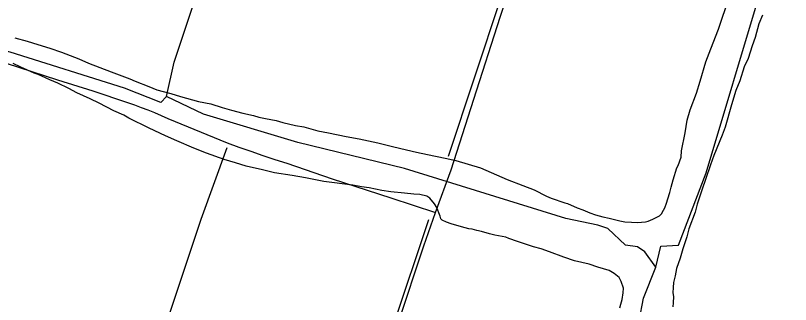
# Model space of a CAD drawing. Extents: x 3324104 to 3361979, y 612876 to 638273.
# Drawn here: x 3328836 to 3330707, y 635433 to 636131 of the extents above; entities that cross this region are included whole.
import ezdxf

# ---------------------------------------------------------------- set-up
doc = ezdxf.new("R2010")
doc.units = 0
for name, color, linetype in [('V-DTCH-CNTR', 7, 'Continuous'), ('V-SITE-VEGE', 7, 'Continuous'), ('V-TOPO-SHOR', 7, 'Continuous')]:
    doc.layers.add(name, color=color, linetype=linetype)

msp = doc.modelspace()

# ---------------------------------------------------------------- linework, layer by layer
at = {"layer": 'V-DTCH-CNTR'}
for points in [[(3329587.4, 634861.9), (3329632.5, 634995.6), (3329636.4, 635007.3), (3329694.5, 635189.8), (3329759.8, 635388.2), (3329821.1, 635574.9), (3329849.9, 635654.9), (3329887.2, 635758.3), (3329941.9, 635928.6), (3330005.5, 636127), (3330078.5, 636347), (3330109.7, 636444.1)], [(3328542.9, 636109.6), (3328567.7, 636098), (3328600.5, 636083.2), (3328703.6, 636048.1), (3328813.6, 636015.6), (3328936.9, 635975.4), (3329022.6, 635949.1), (3329106.1, 635920.7), (3329122.6, 635915), (3329138.9, 635909), (3329155.2, 635902.7), (3329171.3, 635896.2), (3329187.4, 635889.5), (3329203.4, 635882.5), (3329346.5, 635823.5), (3329375.2, 635813.1), (3329404, 635803), (3329432.9, 635793.1), (3329461.8, 635783.4), (3329490.9, 635773.9), (3329599.8, 635736.7), (3329742.1, 635690.4), (3329849.9, 635654.9)]]:
    msp.add_lwpolyline(points, dxfattribs=at)
at = {"layer": 'V-SITE-VEGE'}
for p, q in [((3330533, 636097.4), (3330561.5, 636183.9)), ((3330638.7, 636131.9), (3330630.4, 636110.6)), ((3330630.4, 636110.6), (3330620.9, 636077.9)), ((3330514.2, 636050.2), (3330533, 636097.4)), ((3328834.3, 636077.1), (3328863.6, 636068.8)), ((3328863.6, 636068.8), (3328889.4, 636060.5)), ((3330620.9, 636077.9), (3330613.8, 636057.7)), ((3328889.4, 636060.5), (3328918.7, 636052.1)), ((3328918.7, 636052.1), (3328946.8, 636042.6)), ((3330502.5, 636018.7), (3330514.2, 636050.2)), ((3330613.8, 636057.7), (3330604.3, 636027.3)), ((3328946.8, 636042.6), (3328988.3, 636026.2)), ((3328849, 636005.7), (3328830, 636015)), ((3328988.3, 636026.2), (3329011.9, 636015.6)), ((3329011.9, 636015.6), (3329067, 635994.5)), ((3330488.2, 635972.6), (3330502.5, 636018.7)), ((3330604.3, 636027.3), (3330594.9, 636007.1)), ((3328880.5, 635991.7), (3328849, 636005.7)), ((3329067, 635994.5), (3329111.9, 635977.9)), ((3330594.9, 636007.1), (3330584.2, 635973.4)), ((3328890.6, 635988.1), (3328880.5, 635991.7)), ((3328918.6, 635975.3), (3328890.6, 635988.1)), ((3328937.7, 635967.1), (3328918.6, 635975.3)), ((3329111.9, 635977.9), (3329124.2, 635972.1)), ((3328964.6, 635954.2), (3328937.7, 635967.1)), ((3329124.2, 635972.1), (3329157.9, 635959.2)), ((3329157.9, 635959.2), (3329177, 635951)), ((3330479.8, 635943.4), (3330488.2, 635972.6)), ((3330584.2, 635973.4), (3330574.8, 635949.8)), ((3328983.7, 635943.8), (3328964.6, 635954.2)), ((3329016.2, 635929.7), (3328983.7, 635943.8)), ((3329177, 635951), (3329210.8, 635942.5)), ((3329210.8, 635942.5), (3329234.4, 635935.4)), ((3330464.5, 635902.9), (3330479.8, 635943.4)), ((3330574.8, 635949.8), (3330564.1, 635915)), ((3329037.5, 635919.2), (3329016.2, 635929.7)), ((3329073.4, 635900.6), (3329037.5, 635919.2)), ((3329234.4, 635935.4), (3329277.2, 635923.4)), ((3329277.2, 635923.4), (3329307.6, 635917.3)), ((3329097, 635890), (3329073.4, 635900.6)), ((3329307.6, 635917.3), (3329334.6, 635909)), ((3329334.6, 635909), (3329357.1, 635901.9)), ((3329357.1, 635901.9), (3329384.1, 635894.7)), ((3330457.3, 635878.2), (3330464.5, 635902.9)), ((3330564.1, 635915), (3330548.6, 635861)), ((3329109.3, 635883.1), (3329097, 635890)), ((3329158.7, 635858.6), (3329109.3, 635883.1)), ((3329384.1, 635894.7), (3329410, 635889.7)), ((3329410, 635889.7), (3329423.5, 635885)), ((3329423.5, 635885), (3329439.3, 635882.5)), ((3329439.3, 635882.5), (3329465.2, 635877.6)), ((3329465.2, 635877.6), (3329480.9, 635872.8)), ((3329480.9, 635872.8), (3329511.3, 635865.6)), ((3329511.3, 635865.6), (3329531.6, 635861.9)), ((3329531.6, 635861.9), (3329565.4, 635852.3)), ((3330452.4, 635847.7), (3330457.3, 635878.2)), ((3329197.9, 635839.9), (3329158.7, 635858.6)), ((3329565.4, 635852.3), (3329591.3, 635847.4)), ((3329591.3, 635847.4), (3329634.1, 635838.8)), ((3330443.8, 635803.8), (3330452.4, 635847.7)), ((3330548.6, 635861), (3330541.5, 635841.9)), ((3329224.9, 635828.2), (3329197.9, 635839.9)), ((3329266.4, 635810.6), (3329224.9, 635828.2)), ((3329634.1, 635838.8), (3329665.6, 635832.7)), ((3329665.6, 635832.7), (3329710.7, 635823)), ((3330541.5, 635841.9), (3330521.6, 635792.4)), ((3329296.7, 635798.8), (3329266.4, 635810.6)), ((3329710.7, 635823), (3329742.2, 635815.7)), ((3329742.2, 635815.7), (3329765.9, 635809.7)), ((3329765.9, 635809.7), (3329804.1, 635801.2)), ((3329339.4, 635783.5), (3329296.7, 635798.8)), ((3329804.1, 635801.2), (3329830, 635795.2)), ((3329830, 635795.2), (3329872.9, 635786.6)), ((3330435.3, 635768.9), (3330442.4, 635789.1)), ((3330442.4, 635789.1), (3330443.8, 635803.8)), ((3330521.6, 635792.4), (3330513.3, 635770)), ((3329366.4, 635775.2), (3329339.4, 635783.5)), ((3329392.3, 635766.8), (3329366.4, 635775.2)), ((3329872.9, 635786.6), (3329898.7, 635780.5)), ((3329898.7, 635780.5), (3329958.4, 635762.7)), ((3330431.9, 635763.3), (3330435.3, 635768.9)), ((3330513.3, 635770), (3330501.5, 635735.1)), ((3329431.7, 635758.3), (3329392.3, 635766.8)), ((3329461, 635751.1), (3329431.7, 635758.3)), ((3329503.8, 635744.8), (3329461, 635751.1)), ((3329958.4, 635762.7), (3329996.5, 635746.3)), ((3330423.5, 635734.1), (3330431.9, 635763.3)), ((3329535.4, 635738.7), (3329503.8, 635744.8)), ((3329580.4, 635730.1), (3329535.4, 635738.7)), ((3329996.5, 635746.3), (3330022.3, 635734.6)), ((3330022.3, 635734.6), (3330060.5, 635720.4)), ((3330418.7, 635716), (3330423.5, 635734.1)), ((3330501.5, 635735.1), (3330493.2, 635711.5)), ((3329650.4, 635721.1), (3329580.4, 635730.1)), ((3329670.6, 635717.4), (3329650.4, 635721.1)), ((3329689.8, 635714.8), (3329670.6, 635717.4)), ((3329720.2, 635708.7), (3329689.8, 635714.8)), ((3330060.5, 635720.4), (3330087.5, 635709.8)), ((3330415.1, 635703.7), (3330418.7, 635716)), ((3329741.6, 635705), (3329720.2, 635708.7)), ((3329774.4, 635702.2), (3329741.6, 635705)), ((3329796.9, 635699.6), (3329774.4, 635702.2)), ((3329811.6, 635698.3), (3329796.9, 635699.6)), ((3329828.5, 635694.6), (3329811.6, 635698.3)), ((3329836.3, 635690), (3329828.5, 635694.6)), ((3330087.5, 635709.8), (3330117.8, 635694.7)), ((3330117.8, 635694.7), (3330129, 635690)), ((3330410.4, 635687.9), (3330415.1, 635703.7)), ((3330493.2, 635711.5), (3330481.4, 635675.5)), ((3329847.4, 635676.2), (3329836.3, 635690)), ((3329852.9, 635667.1), (3329847.4, 635676.2)), ((3330129, 635690), (3330161.6, 635678.2)), ((3330161.6, 635678.2), (3330168.4, 635677)), ((3330168.4, 635677), (3330191.9, 635666.4)), ((3330403.2, 635666.6), (3330406.8, 635677.8)), ((3330406.8, 635677.8), (3330410.4, 635687.9)), ((3330481.4, 635675.5), (3330476.5, 635656.4)), ((3329857.3, 635654.6), (3329852.9, 635667.1)), ((3330191.9, 635666.4), (3330205.4, 635661.7)), ((3330205.4, 635661.7), (3330222.3, 635654.7)), ((3330395.1, 635652), (3330399.8, 635661)), ((3330399.8, 635661), (3330403.2, 635666.6)), ((3330476.5, 635656.4), (3330461.2, 635616)), ((3329860.5, 635646.6), (3329857.3, 635654.6)), ((3329862.7, 635639.8), (3329860.5, 635646.6)), ((3329866, 635636.4), (3329862.7, 635639.8)), ((3330222.3, 635654.7), (3330235.7, 635649.9)), ((3330235.7, 635649.9), (3330253.8, 635645.1)), ((3330253.8, 635645.1), (3330268.4, 635641.5)), ((3330268.4, 635641.5), (3330294.3, 635635.5)), ((3330363.2, 635634.4), (3330374.6, 635638.8)), ((3330374.6, 635638.8), (3330380.3, 635642.1)), ((3330380.3, 635642.1), (3330390.5, 635647.5)), ((3330390.5, 635647.5), (3330395.1, 635652)), ((3329876.1, 635631.7), (3329866, 635636.4)), ((3329887.4, 635628.2), (3329876.1, 635631.7)), ((3329912.1, 635621), (3329887.4, 635628.2)), ((3329930.1, 635616.2), (3329912.1, 635621)), ((3330294.3, 635635.5), (3330306.7, 635633)), ((3330306.7, 635633), (3330322.5, 635631.6)), ((3330322.5, 635631.6), (3330337.2, 635631.4)), ((3330337.2, 635631.4), (3330356.4, 635632.3)), ((3330356.4, 635632.3), (3330363.2, 635634.4)), ((3329938, 635615), (3329930.1, 635616.2)), ((3329949.3, 635611.4), (3329938, 635615)), ((3329960.5, 635609), (3329949.3, 635611.4)), ((3329979.7, 635604.1), (3329960.5, 635609)), ((3329993.2, 635600.5), (3329979.7, 635604.1)), ((3330019.1, 635595.6), (3329993.2, 635600.5)), ((3330461.2, 635616), (3330456.4, 635596.8)), ((3330026.9, 635592.1), (3330019.1, 635595.6)), ((3330047.2, 635585), (3330026.9, 635592.1)), ((3330061.8, 635580.3), (3330047.2, 635585)), ((3330456.4, 635596.8), (3330446.9, 635567.6)), ((3330086.5, 635572), (3330061.8, 635580.3)), ((3330104.5, 635567.2), (3330086.5, 635572)), ((3330124.8, 635560.1), (3330104.5, 635567.2)), ((3330446.9, 635567.6), (3330439.8, 635545.1)), ((3330159.6, 635547.1), (3330124.8, 635560.1)), ((3330185.5, 635538.8), (3330159.6, 635547.1)), ((3330439.8, 635545.1), (3330431.5, 635520.4)), ((3330220.4, 635530.4), (3330185.5, 635538.8)), ((3330241.7, 635523.3), (3330220.4, 635530.4)), ((3330268.7, 635514.9), (3330241.7, 635523.3)), ((3330281, 635508), (3330268.7, 635514.9)), ((3330293.3, 635498.7), (3330281, 635508)), ((3330431.5, 635520.4), (3330427.8, 635502.3)), ((3330297.7, 635488.5), (3330293.3, 635498.7)), ((3330303.1, 635472.6), (3330297.7, 635488.5)), ((3330427.8, 635502.3), (3330424.2, 635486.6)), ((3330302.9, 635461.3), (3330303.1, 635472.6)), ((3330422.9, 635474.2), (3330422.7, 635461.7)), ((3330424.2, 635486.6), (3330422.9, 635474.2)), ((3330300.4, 635445.5), (3330302.9, 635461.3)), ((3330422.7, 635461.7), (3330423.7, 635452.7)), ((3330423.7, 635452.7), (3330423.5, 635436.9)), ((3330294.5, 635425.3), (3330296.8, 635434.3)), ((3330296.8, 635434.3), (3330300.4, 635445.5)), ((3330423.5, 635436.9), (3330422.2, 635427.8))]:
    msp.add_line(p, q, dxfattribs=at)
at = {"layer": 'V-TOPO-SHOR'}
msp.add_line((3329881.2, 635791.4), (3330095, 636436.8), dxfattribs=at)
for points in [[(3329200.5, 635935.3), (3329186.3, 635921), (3329099.1, 635955.4), (3328823.1, 636042.1), (3328644.5, 636092.5), (3328626.2, 636102.6), (3328739.2, 636439.5)], [(3330381.6, 635523.6), (3330355.2, 635560), (3330336.9, 635572.2), (3330308.5, 635576.2), (3330265.8, 635616.7), (3330241.5, 635624.7), (3330164.4, 635640.8), (3329774.8, 635761.8), (3329517.1, 635824.3), (3329289.8, 635892.8), (3329200.5, 635935.3), (3329218.6, 636018.4), (3329359.8, 636440.5)], [(3330226.5, 634916.9), (3330220.3, 634979.8), (3330284.8, 635225.3), (3330341.3, 635393.7), (3330351.3, 635448.5), (3330381.6, 635523.6), (3330393.7, 635574.3), (3330436.3, 635576.4), (3330502.9, 635750.9), (3330633.9, 636189.3), (3330706.5, 636440.9)], [(3328719, 635257), (3329118.7, 635144.1), (3329284.2, 635639.3), (3329346.7, 635811.8)], [(3329118.7, 635144.1), (3329238.4, 635116), (3329628, 635011.2), (3329747, 635380.5), (3329833.8, 635638.2)]]:
    msp.add_lwpolyline(points, dxfattribs=at)

doc.saveas('drawing.dxf')
